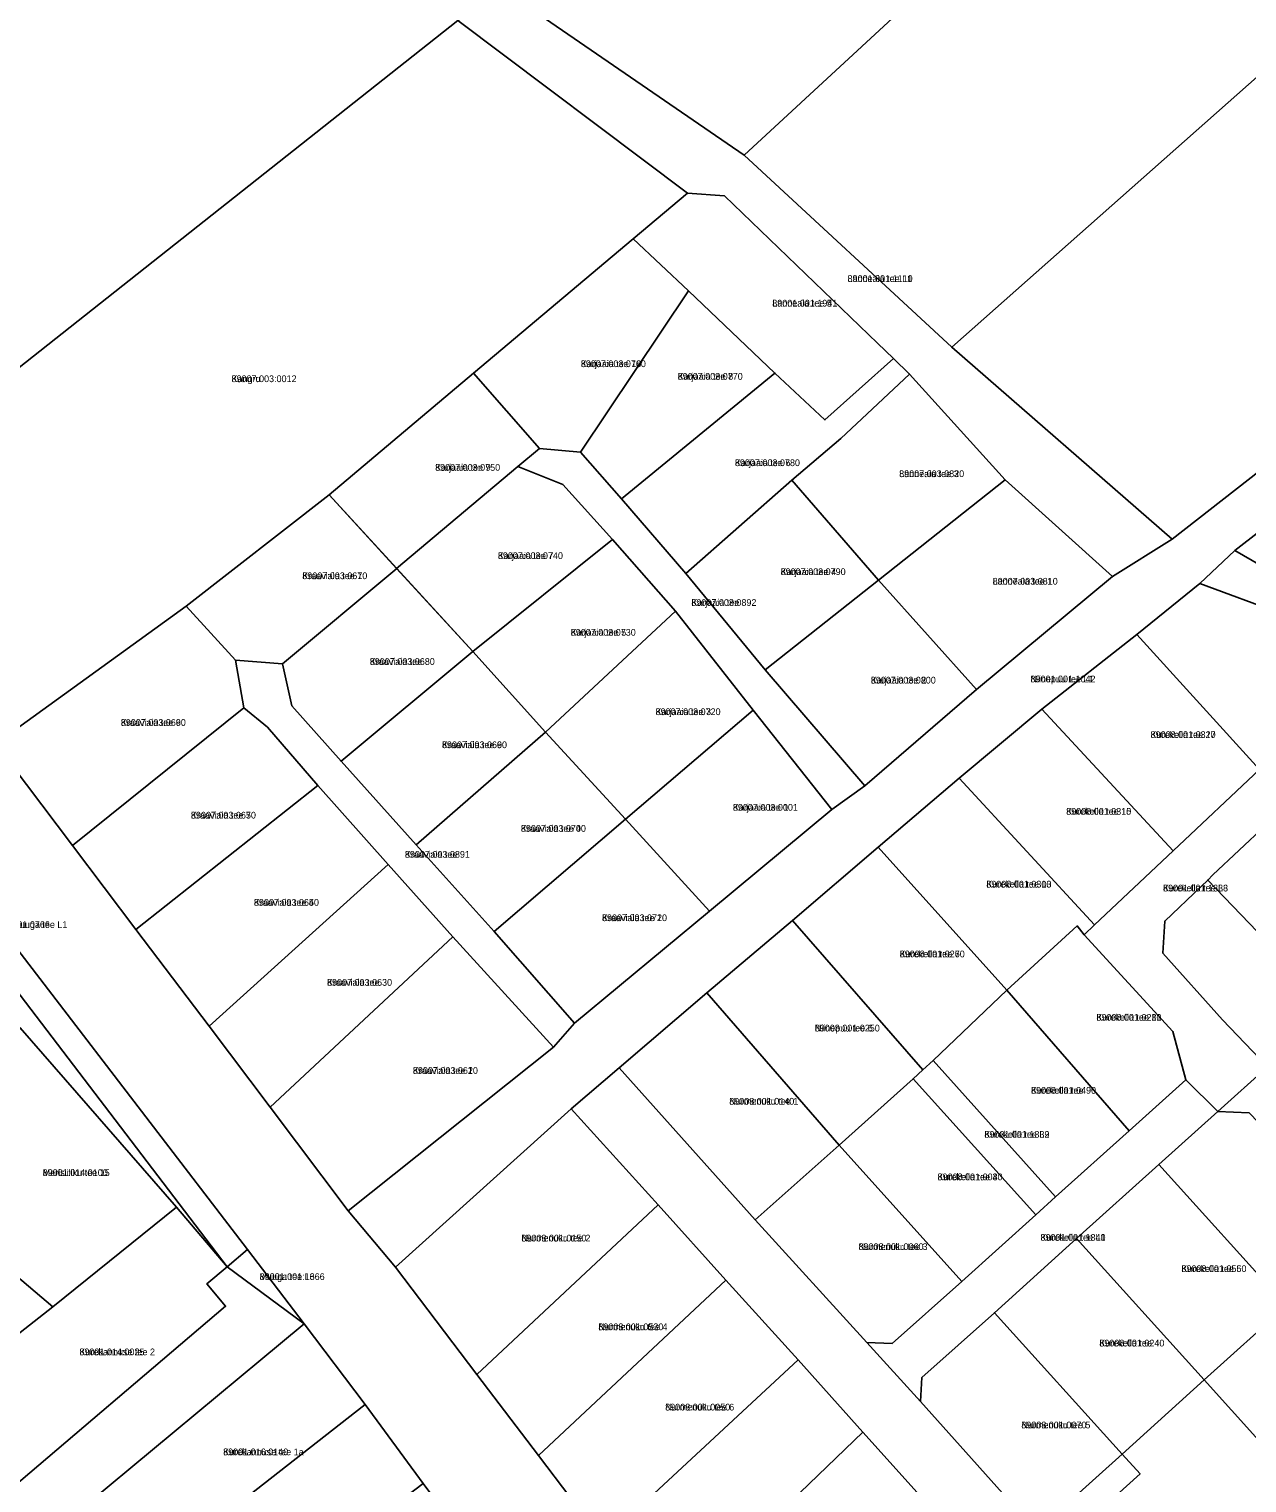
# Model space of a CAD drawing. Extents: x 526849 to 562296, y 6591741 to 6618546.
# Drawn here: x 551553.4 to 551824.9, y 6595735.6 to 6596059.9 of the extents above; entities that cross this region are included whole.
import ezdxf

# ---------------------------------------------------------------- set-up
doc = ezdxf.new("R2010")
doc.units = 0
for name, color, linetype in [('L_AADRESS', 7, 'Continuous'), ('PIIR', 7, 'Continuous'), ('TUNNUS', 7, 'Continuous')]:
    doc.layers.add(name, color=color, linetype=linetype)

msp = doc.modelspace()

# ---------------------------------------------------------------- linework, layer by layer
at = {"layer": 'PIIR'}
for points in [[(551658.3, 6596069.18), (551795.93, 6596177.9), (551823.99, 6596200.07), (551826.21, 6596193.18), (551830.95, 6596185.53), (551836.08, 6596178.2), (551844.37, 6596170.31), (551850.73, 6596163.72), (551852.78, 6596161.1), (551849.37, 6596157.92), (551841.65, 6596150.81), (551829.42, 6596139.5), (551712.84, 6596031.72)], [(551829.42, 6596139.5), (551841.65, 6596150.81), (551852.78, 6596161.1), (551858.15, 6596154.17), (551869.15, 6596136.13), (551873.31, 6596131.36), (551880.63, 6596124.81), (551888.17, 6596115.81), (551898.36, 6596107.22), (551903.89, 6596102.96), (551889.88, 6596093.41), (551879.19, 6596086.13), (551832.38, 6596053.78), (551759.09, 6595988.88), (551712.84, 6596031.72)], [(551832.38, 6596053.78), (551879.19, 6596086.13), (551913.89, 6596032.99), (551870.12, 6595997.95), (551847.56, 6595976.8), (551808.2, 6595946.08), (551759.09, 6595988.88)], [(551648.94, 6596061.79), (551658.3, 6596069.18), (551712.84, 6596031.72), (551759.09, 6595988.88), (551808.2, 6595946.08), (551794.94, 6595937.74), (551771.01, 6595959.32), (551749.69, 6595982.91), (551746.11, 6595986.36), (551742.53, 6595989.83), (551708.45, 6596022.65), (551700.15, 6596023.26)], [(551507.67, 6595950.04), (551648.94, 6596061.79), (551700.15, 6596023.26), (551688.09, 6596013.06), (551652.43, 6595983.09), (551620.28, 6595956.01), (551588.37, 6595931.14), (551545.89, 6595900.43)], [(551688.09, 6596013.06), (551700.15, 6596023.26), (551708.45, 6596022.65), (551742.53, 6595989.83), (551746.11, 6595986.36), (551730.79, 6595972.67), (551719.67, 6595983.12), (551700.36, 6596001.47)], [(551652.43, 6595983.09), (551688.09, 6596013.06), (551700.36, 6596001.47), (551676.28, 6595965.52), (551667.15, 6595966.32)], [(551685.45, 6595955.11), (551676.28, 6595965.52), (551700.36, 6596001.47), (551719.67, 6595983.12)], [(551749.69, 6595982.91), (551734.33, 6595968.52), (551723.41, 6595959.21), (551699.82, 6595938.41), (551685.45, 6595955.11), (551719.67, 6595983.12), (551730.79, 6595972.67), (551746.11, 6595986.36)], [(551635.31, 6595939.57), (551620.28, 6595956.01), (551652.43, 6595983.09), (551667.15, 6595966.32), (551662.35, 6595962.29)], [(551742.74, 6595936.95), (551723.41, 6595959.21), (551734.33, 6595968.52), (551749.69, 6595982.91), (551771.01, 6595959.32)], [(551882.32, 6595908.86), (551822.23, 6595943.59), (551851.14, 6595966), (551872.02, 6595940.51), (551900.75, 6595967.89), (551901.05, 6595967.54), (551922.73, 6595942.72)], [(551739.7, 6595891.04), (551732.36, 6595885.76), (551714.81, 6595907.93), (551697.46, 6595930.02), (551683.45, 6595946.03), (551672.36, 6595958.3), (551662.35, 6595962.29), (551667.15, 6595966.32), (551676.28, 6595965.52), (551685.45, 6595955.11), (551699.82, 6595938.41), (551717.46, 6595916.94)], [(551652.28, 6595921.03), (551635.31, 6595939.57), (551662.35, 6595962.29), (551672.36, 6595958.3), (551683.45, 6595946.03)], [(551717.46, 6595916.94), (551699.82, 6595938.41), (551723.41, 6595959.21), (551742.74, 6595936.95)], [(551764.6, 6595912.57), (551742.74, 6595936.95), (551771.01, 6595959.32), (551794.94, 6595937.74)], [(551609.85, 6595918.32), (551599.36, 6595919.13), (551588.37, 6595931.14), (551620.28, 6595956.01), (551635.34, 6595939.57)], [(551668.51, 6595903.07), (551652.28, 6595921.03), (551683.45, 6595946.03), (551697.46, 6595930.02)], [(551814.38, 6595936.19), (551822.23, 6595943.59), (551882.32, 6595908.86), (551868.71, 6595898.28), (551857.79, 6595909.44), (551850.81, 6595916.58), (551832.88, 6595929.36)], [(551611.97, 6595908.88), (551609.85, 6595918.32), (551635.34, 6595939.57), (551652.31, 6595921.03), (551622.95, 6595896.54)], [(551484.92, 6595931.55), (551488.65, 6595935.64), (551602.1, 6595787.68), (551597.51, 6595783.8)], [(551739.7, 6595891.04), (551717.46, 6595916.94), (551742.74, 6595936.95), (551764.6, 6595912.57)], [(551850.81, 6595916.58), (551827.67, 6595894.69), (551800.37, 6595924.83), (551814.38, 6595936.19), (551832.88, 6595929.36)], [(551597.51, 6595783.8), (551586.25, 6595797.14), (551551.38, 6595837.09), (551522.77, 6595864.02), (551496.28, 6595888.33), (551468.59, 6595913.92), (551484.92, 6595931.55)], [(551563.04, 6595877.75), (551545.89, 6595900.43), (551588.37, 6595931.14), (551599.36, 6595919.13), (551601.23, 6595908.5)], [(551686.33, 6595883.67), (551668.51, 6595903.07), (551697.46, 6595930.02), (551714.81, 6595907.93)], [(551808.45, 6595876.57), (551779.14, 6595908.18), (551800.37, 6595924.83), (551827.67, 6595894.69)], [(551609.85, 6595918.32), (551611.97, 6595908.88), (551622.95, 6595896.54), (551639.7, 6595877.92), (551657.05, 6595858.58), (551674.97, 6595838.12), (551670.26, 6595832.81), (551647.82, 6595857.38), (551633.41, 6595873.56), (551617.72, 6595891.18), (551606.56, 6595904.14), (551601.23, 6595908.5), (551599.36, 6595919.13)], [(551639.7, 6595877.92), (551622.92, 6595896.54), (551652.28, 6595921.03), (551668.51, 6595903.07)], [(551808.35, 6595836.28), (551788.63, 6595857.87), (551790.94, 6595860.11), (551808.45, 6595876.57), (551827.67, 6595894.69), (551850.81, 6595916.58), (551857.79, 6595909.44), (551850.29, 6595902.46), (551834.89, 6595887.75), (551817.3, 6595871.22), (551816.17, 6595870.06), (551814.73, 6595868.63), (551806.56, 6595860.9), (551806.18, 6595853.75), (551819.47, 6595838.91), (551829.47, 6595828.42), (551818.44, 6595818.46), (551811.3, 6595825.48)], [(551577.17, 6595859.06), (551563.04, 6595877.75), (551601.23, 6595908.5), (551606.56, 6595904.14), (551617.72, 6595891.18)], [(551705.11, 6595863.11), (551686.33, 6595883.67), (551714.81, 6595907.93), (551732.36, 6595885.76)], [(551760.75, 6595892.77), (551779.14, 6595908.18), (551808.45, 6595876.57), (551790.94, 6595860.11)], [(551657.05, 6595858.58), (551639.7, 6595877.92), (551668.51, 6595903.07), (551686.33, 6595883.67)], [(551742.67, 6595877.41), (551760.75, 6595892.77), (551790.94, 6595860.11), (551788.63, 6595857.87), (551787.06, 6595859.84), (551771.38, 6595845.47)], [(551593.5, 6595837.46), (551577.17, 6595859.06), (551617.72, 6595891.18), (551633.41, 6595873.56)], [(551817.3, 6595871.22), (551834.89, 6595887.75), (551862.9, 6595858.48), (551860.89, 6595856.64), (551843.79, 6595841.27), (551816.17, 6595870.06)], [(551674.97, 6595838.12), (551657.05, 6595858.58), (551686.33, 6595883.67), (551705.11, 6595863.11)], [(551752.61, 6595827.71), (551723.58, 6595861.03), (551742.67, 6595877.41), (551771.38, 6595845.47), (551754.91, 6595829.78)], [(551607.12, 6595819.39), (551593.5, 6595837.46), (551633.41, 6595873.56), (551647.82, 6595857.38)], [(551819.47, 6595838.91), (551806.18, 6595853.75), (551806.56, 6595860.9), (551814.73, 6595868.63), (551816.17, 6595870.06), (551843.79, 6595841.27), (551829.47, 6595828.42)], [(551704.47, 6595844.94), (551723.58, 6595861.03), (551752.61, 6595827.71), (551750.46, 6595825.73), (551734, 6595810.95)], [(551624.53, 6595796.3), (551607.12, 6595819.39), (551647.82, 6595857.38), (551670.26, 6595832.81)], [(551787.06, 6595859.84), (551788.63, 6595857.87), (551808.35, 6595836.28), (551811.3, 6595825.48), (551798.62, 6595814.12), (551771.38, 6595845.47)], [(551734, 6595810.95), (551715.28, 6595794.29), (551684.97, 6595828.16), (551704.47, 6595844.94)], [(551771.38, 6595845.47), (551798.62, 6595814.12), (551782.25, 6595799.44), (551754.91, 6595829.78)], [(551530.57, 6595806.72), (551551.38, 6595837.09), (551586.25, 6595797.14), (551558.67, 6595774.88), (551526.57, 6595802.06)], [(551777.83, 6595795.39), (551750.46, 6595825.73), (551752.61, 6595827.71), (551754.91, 6595829.78), (551782.25, 6595799.44)], [(551825.39, 6595818.17), (551818.44, 6595818.46), (551829.47, 6595828.42), (551859.26, 6595797.21), (551878.32, 6595785.64), (551898.49, 6595773.14), (551907.03, 6595768.54), (551896.35, 6595759.3), (551890.66, 6595766.4), (551856.29, 6595787.41), (551848.68, 6595794.07)], [(551750.46, 6595825.73), (551777.83, 6595795.39), (551761.33, 6595780.51), (551734, 6595810.95)], [(551752.13, 6595753.74), (551740.16, 6595766.9), (551745.78, 6595766.69), (551761.33, 6595780.51), (551777.83, 6595795.39), (551782.25, 6595799.44), (551798.62, 6595814.12), (551811.3, 6595825.48), (551818.44, 6595818.46), (551805.28, 6595806.64), (551786.87, 6595790.11), (551768.6, 6595773.56), (551752.44, 6595759.14)], [(551505.58, 6595821.91), (551526.57, 6595802.06), (551558.67, 6595774.88), (551541.31, 6595761.3), (551492.48, 6595797.16)], [(551635.09, 6595783.73), (551674.26, 6595819.07), (551693.61, 6595797.65), (551653.23, 6595759.82)], [(551847.7, 6595787.85), (551833.71, 6595775.09), (551805.28, 6595806.64), (551818.44, 6595818.46), (551825.39, 6595818.17), (551848.68, 6595794.07)], [(551734, 6595810.95), (551761.33, 6595780.51), (551745.78, 6595766.69), (551740.16, 6595766.9), (551715.28, 6595794.29)], [(551833.71, 6595775.09), (551815.38, 6595758.56), (551786.87, 6595790.11), (551805.28, 6595806.64)], [(551586.25, 6595797.14), (551597.51, 6595783.8), (551592.99, 6595779.98), (551597.19, 6595775), (551545.41, 6595731.02), (551522.45, 6595744.7), (551541.31, 6595761.3), (551558.67, 6595774.88)], [(551693.61, 6595797.65), (551708.72, 6595780.8), (551666.97, 6595741.7), (551653.23, 6595759.82)], [(551815.38, 6595758.56), (551797.06, 6595742.01), (551768.6, 6595773.56), (551786.87, 6595790.11)], [(551602.1, 6595787.68), (551614.69, 6595771.12), (551597.51, 6595783.8)], [(551708.72, 6595780.8), (551724.86, 6595763.05), (551681.38, 6595722.71), (551666.97, 6595741.7)], [(551777.96, 6595724.86), (551752.13, 6595753.74), (551752.44, 6595759.14), (551768.6, 6595773.56), (551797.06, 6595742.01)], [(551833.71, 6595775.09), (551837.64, 6595770.56), (551869.07, 6595735.77), (551874.18, 6595729.93), (551856.02, 6595713.49), (551815.38, 6595758.56)], [(551556.77, 6595722.94), (551614.69, 6595771.12), (551628.31, 6595753.07), (551576.37, 6595712.43)], [(551724.86, 6595763.05), (551739.26, 6595746.96), (551695.2, 6595704.51), (551681.38, 6595722.71)], [(551797.06, 6595742.01), (551815.38, 6595758.56), (551856.02, 6595713.49), (551842.72, 6595701.45), (551829.67, 6595715.73), (551824.57, 6595711.27), (551805.62, 6595694.12), (551781.98, 6595720.39), (551801.08, 6595737.63)], [(551595.37, 6595700.62), (551576.37, 6595712.43), (551628.31, 6595753.07), (551641.24, 6595735.44)], [(551739.26, 6595746.96), (551755.42, 6595729.01), (551709.68, 6595685.44), (551695.2, 6595704.51)], [(551781.98, 6595720.39), (551777.96, 6595724.86), (551797.06, 6595742.01), (551801.08, 6595737.63)]]:
    msp.add_lwpolyline(points, close=True, dxfattribs=at)
for points in [[(551648.94, 6596061.79), (551507.67, 6595950.04), (551483.51, 6595981.83), (551448.69, 6596027.53), (551423.91, 6596059.19), (551410.99, 6596084.15)], [(551689.2, 6595509.73), (551690.58, 6595512.17), (551704.15, 6595536.14), (551717.54, 6595559.75), (551734.1, 6595589.01), (551735.76, 6595595.19), (551734.25, 6595610.72), (551727.73, 6595619.45), (551707.1, 6595647.16), (551689.43, 6595670.85), (551656.32, 6595715.31), (551641.24, 6595735.44), (551628.31, 6595753.07), (551614.69, 6595771.12), (551602.1, 6595787.68), (551488.65, 6595935.64), (551463.8, 6595968.05), (551456.42, 6595977.64), (551450.35, 6595985.69), (551434.33, 6596006.78), (551420.53, 6596025.33), (551413.14, 6596035.72), (551407.1, 6596044.24), (551390.22, 6596067.86)], [(551851.14, 6595966), (551822.23, 6595943.59), (551814.38, 6595936.19), (551800.37, 6595924.83), (551779.14, 6595908.18), (551760.75, 6595892.77), (551742.67, 6595877.41), (551723.58, 6595861.03), (551704.47, 6595844.94), (551684.97, 6595828.16), (551674.26, 6595819.07), (551635.09, 6595783.73), (551624.53, 6595796.3), (551670.26, 6595832.81), (551674.97, 6595838.12), (551705.11, 6595863.11), (551732.36, 6595885.76), (551739.7, 6595891.04), (551764.6, 6595912.57), (551794.94, 6595937.74), (551808.2, 6595946.08), (551847.56, 6595976.8)], [(551545.89, 6595900.43), (551563.04, 6595877.75), (551577.17, 6595859.06), (551593.5, 6595837.46), (551607.12, 6595819.39), (551624.53, 6595796.3), (551635.09, 6595783.73), (551653.23, 6595759.82), (551666.97, 6595741.7), (551681.38, 6595722.71), (551695.2, 6595704.51), (551709.68, 6595685.44), (551723.67, 6595666.99), (551737.44, 6595648.84), (551752.38, 6595629.16), (551764.77, 6595612.83), (551761.45, 6595583.03), (551753.55, 6595574.04), (551730.21, 6595532.77), (551705.36, 6595488.91)], [(551755.42, 6595729.01), (551739.26, 6595746.96), (551724.86, 6595763.05), (551708.72, 6595780.8), (551693.61, 6595797.65), (551674.26, 6595819.07), (551684.97, 6595828.16), (551715.28, 6595794.29), (551740.16, 6595766.9), (551752.13, 6595753.74), (551777.96, 6595724.86)], [(551545.41, 6595731.02), (551597.19, 6595775), (551592.99, 6595779.98), (551597.51, 6595783.8), (551614.69, 6595771.12), (551556.77, 6595722.94), (551552.05, 6595719.08)]]:
    msp.add_lwpolyline(points, dxfattribs=at)

# ---------------------------------------------------------------- texts
at = {"layer": 'L_AADRESS'}
for s, p in [('Länneaia tee L1', (551735.86, 6596003.46)), ('Länneaia tee 5', (551719.07, 6595997.97)), ('Karjaaia tee 10', (551676.39, 6595984.46)), ('Kangru', (551598.51, 6595981.11)), ('Karjaaia tee 8', (551697.98, 6595981.64)), ('Karjaaia tee 6', (551710.74, 6595962.38)), ('Karjaaia tee 9', (551643.9, 6595961.33)), ('Länneaia tee 3', (551747.36, 6595959.93)), ('Karjaaia tee 7', (551657.9, 6595941.66)), ('Kraaviaia tee 10', (551614.28, 6595937.17)), ('Karjaaia tee 4', (551720.93, 6595938.08)), ('Länneaia tee 1', (551768.21, 6595935.95)), ('Karjaaia tee', (551701.03, 6595931.21)), ('Karjaaia tee 5', (551674.13, 6595924.55)), ('Kraaviaia tee 8', (551629.33, 6595918.05)), ('Karjaaia tee 2', (551741.03, 6595913.89)), ('Niinepuu tee L1', (551776.63, 6595914.15)), ('Kraaviaia tee 9', (551573.82, 6595904.45)), ('Karjaaia tee 3', (551693.05, 6595906.85)), ('Kurekella tee 17', (551803.41, 6595901.75)), ('Kraaviaia tee 6', (551645.42, 6595899.48)), ('Karjaaia tee 1', (551710.29, 6595885.52)), ('Kurekella tee 15', (551784.6, 6595884.63)), ('Kraaviaia tee 7', (551589.45, 6595883.78)), ('Kraaviaia tee 4', (551663.02, 6595880.82)), ('Kraaviaia tee', (551637.16, 6595875.04)), ('Kurekella tee 13', (551766.8, 6595868.39)), ('Kurekella tee L3', (551806.19, 6595867.52)), ('Kraaviaia tee 5', (551603.5, 6595864.32)), ('11254 Muuga tee L1', (551543.51, 6595859.38)), ('Kraaviaia tee 2', (551681.1, 6595860.9)), ('Kurekella tee 7', (551747.48, 6595852.83)), ('Kraaviaia tee 3', (551619.8, 6595846.48)), ('Niinepuu tee 6', (551728.54, 6595836.29)), ('Kurekella tee 11', (551791.34, 6595838.7)), ('Kraaviaia tee 1', (551638.94, 6595826.84)), ('Nurmenuku tee 1', (551709.48, 6595819.97)), ('Kurekella tee 9', (551776.76, 6595822.4)), ('Kurekella tee L2', (551766.36, 6595812.59)), ('Merisiiliku tee 15', (551556.41, 6595804.06)), ('Kurekella tee 3', (551755.91, 6595803.11)), ('Nurmenuku tee 2', (551663.14, 6595789.45)), ('Nurmenuku tee 3', (551738.3, 6595787.55)), ('Kurekella tee L1', (551778.87, 6595789.61)), ('Muuga tee L3', (551604.77, 6595780.87)), ('Kurekella tee 6', (551810.29, 6595782.64)), ('Nurmenuku tee 4', (551680.3, 6595769.67)), ('Kurekella tee 4', (551791.99, 6595766.04)), ('Kurekannuse tee 2', (551564.6, 6595764.08)), ('Nurmenuku tee 6', (551695.2, 6595751.76)), ('Nurmenuku tee 5', (551774.6, 6595747.77)), ('Kurekannuse tee 1a', (551596.64, 6595741.78))]:
    msp.add_text(s, height=1.5, dxfattribs=at).set_placement(p)
at = {"layer": 'TUNNUS'}
for s, p in [('89001:001:1110', (551735.86, 6596003.46)), ('89001:001:1941', (551719.07, 6595997.97)), ('89007:003:0760', (551676.39, 6595984.46)), ('89007:003:0012', (551598.51, 6595981.11)), ('89007:003:0770', (551697.98, 6595981.64)), ('89007:003:0750', (551643.9, 6595961.33)), ('89007:003:0780', (551710.74, 6595962.38)), ('89007:003:0820', (551747.36, 6595959.93)), ('89007:003:0740', (551657.9, 6595941.66)), ('89007:003:0670', (551614.28, 6595937.17)), ('89007:003:0790', (551720.93, 6595938.08)), ('89007:003:0810', (551768.21, 6595935.95)), ('89007:003:0892', (551701.03, 6595931.21)), ('89007:003:0730', (551674.13, 6595924.55)), ('89007:003:0680', (551629.33, 6595918.05)), ('89007:003:0800', (551741.03, 6595913.89)), ('89001:001:1042', (551776.63, 6595914.15)), ('89007:003:0660', (551573.82, 6595904.45)), ('89007:003:0720', (551693.05, 6595906.85)), ('89008:001:0320', (551803.41, 6595901.75)), ('89007:003:0690', (551645.42, 6595899.48)), ('89007:003:0001', (551710.29, 6595885.52)), ('89008:001:0310', (551784.6, 6595884.63)), ('89007:003:0650', (551589.45, 6595883.78)), ('89007:003:0700', (551663.02, 6595880.82)), ('89007:003:0891', (551637.16, 6595875.04)), ('89008:001:0300', (551766.8, 6595868.39)), ('89001:001:1838', (551806.19, 6595867.52)), ('89007:003:0640', (551603.5, 6595864.32)), ('89001:001:0766', (551543.51, 6595859.38)), ('89007:003:0710', (551681.1, 6595860.9)), ('89008:001:0260', (551747.48, 6595852.83)), ('89007:003:0630', (551619.8, 6595846.48)), ('89008:001:0250', (551728.54, 6595836.29)), ('89008:001:0280', (551791.34, 6595838.7)), ('89007:003:0620', (551638.94, 6595826.84)), ('89008:001:0140', (551709.48, 6595819.97)), ('89008:001:0490', (551776.76, 6595822.4)), ('89001:001:1839', (551766.36, 6595812.59)), ('89001:014:0100', (551556.41, 6595804.06)), ('89008:001:0040', (551755.91, 6595803.11)), ('89008:001:0150', (551663.14, 6595789.45)), ('89008:001:0060', (551738.3, 6595787.55)), ('89001:001:1840', (551778.87, 6595789.61)), ('89001:001:1666', (551604.77, 6595780.87)), ('89008:001:0550', (551810.29, 6595782.64)), ('89008:001:0530', (551680.3, 6595769.67)), ('89008:001:0240', (551791.99, 6595766.04)), ('89001:014:0025', (551564.6, 6595764.08)), ('89008:001:0050', (551695.2, 6595751.76)), ('89008:001:0070', (551774.6, 6595747.77)), ('89001:016:0140', (551596.64, 6595741.78))]:
    msp.add_text(s, height=1.5, dxfattribs=at).set_placement(p)

doc.saveas('drawing.dxf')
